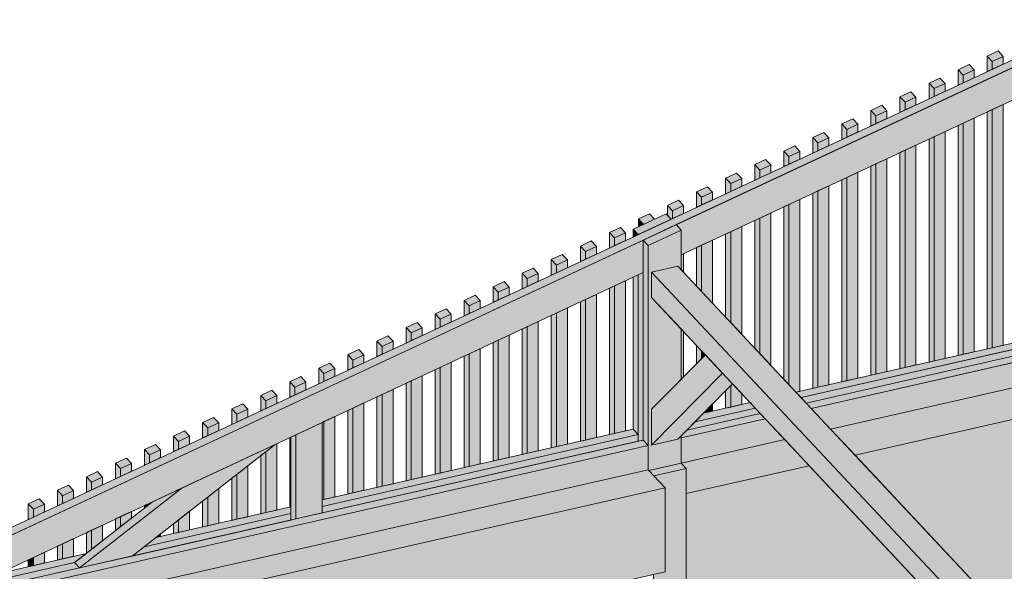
# Model space of a CAD drawing. Header units: millimetres. Extents: x 1567 to 2756, y -116 to 725.
# Tile 383 of 418: x 2294 to 2349, y 632 to 662. Entities that reach past the tile are written whole.
import ezdxf

# ---------------------------------------------------------------- set-up
doc = ezdxf.new("R2010")
doc.units = ezdxf.units.MM
doc.layers.add('Ech.1_75', color=7, linetype='Continuous')

msp = doc.modelspace()

# ---------------------------------------------------------------- hatches: boundary and pattern name
at = {"layer": 'Ech.1_75', "linetype": 'Continuous', "lineweight": 5, "true_color": 0xd4c4b3, "transparency": 33554687}
for points in [[(2439.282, 701.96), (2276.794, 626.159), (2277.073, 625.861), (2439.561, 701.662), (2439.282, 701.96)], [(2330.866, 649.161), (2350.221, 658.19), (2350.221, 659.985), (2330.587, 650.825), (2330.866, 650.528), (2330.866, 649.161)], [(2292.794, 631.4), (2328.77, 648.183), (2328.77, 649.978), (2292.446, 633.033), (2292.725, 632.735), (2292.725, 631.475), (2292.794, 631.4)], [(2350.682, 643.555), (2338.042, 640.688), (2339.118, 639.539), (2358.039, 643.831), (2356.963, 644.979), (2352.162, 643.891), (2352.135, 643.863), (2350.682, 643.533), (2350.682, 643.555)], [(2349.663, 644.407), (2337.204, 641.581), (2337.483, 641.283), (2349.942, 644.109), (2349.663, 644.407)], [(2350.221, 644.173), (2337.483, 641.283), (2337.762, 640.985), (2350.221, 643.811), (2350.221, 644.173)], [(2338.042, 640.688), (2350.5, 643.514), (2350.221, 643.811), (2337.762, 640.985), (2338.042, 640.688)], [(2331.631, 639.956), (2334.954, 640.71), (2334.674, 641.007), (2332.091, 640.421), (2331.631, 639.956)], [(2334.954, 640.71), (2331.631, 639.956), (2331.171, 639.49), (2335.233, 640.412), (2334.954, 640.71)], [(2330.866, 639.06), (2335.512, 640.114), (2335.233, 640.412), (2331.171, 639.49), (2330.866, 639.181), (2330.866, 639.06)], [(2330.866, 637.667), (2336.589, 638.965), (2335.512, 640.114), (2330.866, 639.06), (2330.866, 637.667)], [(2328.212, 639.542), (2311.036, 635.646), (2311.036, 635.284), (2328.491, 639.244), (2328.212, 639.542)], [(2328.77, 638.946), (2293.27, 630.893), (2293.549, 630.596), (2329.049, 638.648), (2328.77, 638.946)], [(2328.491, 639.244), (2311.036, 635.284), (2311.036, 634.923), (2328.491, 638.883), (2328.491, 639.244)], [(2329.049, 638.648), (2293.549, 630.596), (2294.59, 629.485), (2329.049, 637.301), (2329.049, 638.648)], [(2301.206, 633.055), (2309.304, 634.892), (2309.304, 635.253), (2301.859, 633.564), (2301.206, 633.055)], [(2300.554, 632.546), (2309.304, 634.53), (2309.304, 634.892), (2301.206, 633.055), (2300.554, 632.546)], [(2298.021, 632.694), (2293.243, 631.61), (2292.794, 631.4), (2292.991, 631.191), (2297.369, 632.184), (2298.021, 632.694)]]:
    msp.add_hatch(color=9, dxfattribs=at).paths.add_polyline_path(points)
at = {"layer": 'Ech.1_75', "linetype": 'Continuous', "lineweight": 5, "true_color": 0xeaddd7, "transparency": 33554687}
for points in [[(2348.039, 659.823), (2348.645, 660.106), (2348.366, 660.404), (2347.76, 660.121), (2348.039, 659.823)], [(2347.76, 659.265), (2348.039, 659.395), (2348.039, 659.823), (2347.76, 660.121), (2347.76, 659.265)], [(2348.039, 659.395), (2348.645, 659.678), (2348.645, 660.106), (2348.039, 659.823), (2348.039, 659.395)], [(2346.435, 659.075), (2347.04, 659.357), (2346.761, 659.655), (2346.156, 659.373), (2346.435, 659.075)], [(2346.156, 658.517), (2346.435, 658.647), (2346.435, 659.075), (2346.156, 659.373), (2346.156, 658.517)], [(2346.435, 658.647), (2347.04, 658.929), (2347.04, 659.357), (2346.435, 659.075), (2346.435, 658.647)], [(2344.831, 658.326), (2345.436, 658.609), (2345.157, 658.907), (2344.552, 658.624), (2344.831, 658.326)], [(2344.552, 657.768), (2344.831, 657.898), (2344.831, 658.326), (2344.552, 658.624), (2344.552, 657.768)], [(2344.831, 657.898), (2345.436, 658.181), (2345.436, 658.609), (2344.831, 658.326), (2344.831, 657.898)], [(2343.226, 657.578), (2343.832, 657.86), (2343.553, 658.158), (2342.947, 657.876), (2343.226, 657.578)], [(2342.947, 657.02), (2343.226, 657.15), (2343.226, 657.578), (2342.947, 657.876), (2342.947, 657.02)], [(2343.226, 657.15), (2343.832, 657.432), (2343.832, 657.86), (2343.226, 657.578), (2343.226, 657.15)], [(2341.622, 656.83), (2342.227, 657.112), (2341.948, 657.41), (2341.343, 657.127), (2341.622, 656.83)], [(2348.039, 644.039), (2348.645, 644.176), (2348.645, 657.455), (2348.039, 657.172), (2348.039, 644.039)], [(2341.343, 656.271), (2341.622, 656.402), (2341.622, 656.83), (2341.343, 657.127), (2341.343, 656.271)], [(2341.622, 656.402), (2342.227, 656.684), (2342.227, 657.112), (2341.622, 656.83), (2341.622, 656.402)], [(2347.76, 643.975), (2348.039, 644.039), (2348.039, 657.172), (2347.76, 657.042), (2347.76, 643.975)], [(2340.018, 656.081), (2340.623, 656.364), (2340.344, 656.661), (2339.739, 656.379), (2340.018, 656.081)], [(2339.739, 655.523), (2340.018, 655.653), (2340.018, 656.081), (2339.739, 656.379), (2339.739, 655.523)], [(2340.018, 655.653), (2340.623, 655.936), (2340.623, 656.364), (2340.018, 656.081), (2340.018, 655.653)], [(2346.156, 643.612), (2346.435, 643.675), (2346.435, 656.424), (2346.156, 656.294), (2346.156, 643.612)], [(2346.435, 643.675), (2347.04, 643.812), (2347.04, 656.706), (2346.435, 656.424), (2346.435, 643.675)], [(2338.413, 655.333), (2339.019, 655.615), (2338.74, 655.913), (2338.134, 655.631), (2338.413, 655.333)], [(2344.551, 643.248), (2344.831, 643.311), (2344.831, 655.675), (2344.552, 655.545), (2344.551, 643.248)], [(2344.831, 643.311), (2345.436, 643.448), (2345.436, 655.958), (2344.831, 655.675), (2344.831, 643.311)], [(2336.809, 654.584), (2337.414, 654.867), (2337.135, 655.165), (2336.53, 654.882), (2336.809, 654.584)], [(2338.134, 654.774), (2338.413, 654.905), (2338.413, 655.333), (2338.134, 655.631), (2338.134, 654.774)], [(2338.413, 654.905), (2339.019, 655.187), (2339.019, 655.615), (2338.413, 655.333), (2338.413, 654.905)], [(2343.226, 642.947), (2343.832, 643.084), (2343.832, 655.209), (2343.226, 654.927), (2343.226, 642.947)], [(2336.53, 654.026), (2336.809, 654.156), (2336.809, 654.584), (2336.53, 654.882), (2336.53, 654.026)], [(2336.809, 654.156), (2337.414, 654.439), (2337.414, 654.867), (2336.809, 654.584), (2336.809, 654.156)], [(2342.947, 642.884), (2343.226, 642.947), (2343.226, 654.927), (2342.947, 654.797), (2342.947, 642.884)], [(2335.531, 654.416), (2334.926, 654.134), (2335.205, 653.836), (2335.81, 654.118), (2335.531, 654.416)], [(2334.926, 653.278), (2335.205, 653.408), (2335.205, 653.836), (2334.926, 654.134), (2334.926, 653.278)], [(2335.205, 653.408), (2335.81, 653.69), (2335.81, 654.118), (2335.205, 653.836), (2335.205, 653.408)], [(2341.343, 642.52), (2341.622, 642.583), (2341.622, 654.179), (2341.343, 654.048), (2341.343, 642.52)], [(2341.622, 642.583), (2342.227, 642.721), (2342.227, 654.461), (2341.622, 654.179), (2341.622, 642.583)], [(2333.6, 653.087), (2334.206, 653.37), (2333.927, 653.668), (2333.321, 653.385), (2333.6, 653.087)], [(2340.018, 642.219), (2340.623, 642.357), (2340.623, 653.713), (2340.018, 653.43), (2340.018, 642.219)], [(2333.321, 652.529), (2333.6, 652.659), (2333.6, 653.087), (2333.321, 653.385), (2333.321, 652.529)], [(2333.6, 652.659), (2334.206, 652.942), (2334.206, 653.37), (2333.6, 653.087), (2333.6, 652.659)], [(2338.413, 641.855), (2339.019, 641.993), (2339.019, 652.964), (2338.413, 652.682), (2338.413, 641.855)], [(2339.738, 642.156), (2340.018, 642.219), (2340.018, 653.43), (2339.739, 653.3), (2339.738, 642.156)], [(2331.996, 652.339), (2332.601, 652.621), (2332.322, 652.919), (2331.717, 652.637), (2331.996, 652.339)], [(2331.717, 651.781), (2331.996, 651.911), (2331.996, 652.339), (2331.717, 652.637), (2331.717, 651.781)], [(2331.996, 651.911), (2332.601, 652.193), (2332.601, 652.621), (2331.996, 652.339), (2331.996, 651.911)], [(2338.134, 641.792), (2338.413, 641.855), (2338.413, 652.682), (2338.134, 652.552), (2338.134, 641.792)], [(2330.308, 651.123), (2330.392, 651.163), (2330.392, 651.591), (2330.112, 651.888), (2330.112, 651.331), (2330.308, 651.123)], [(2330.392, 651.591), (2330.997, 651.873), (2330.718, 652.171), (2330.112, 651.888), (2330.392, 651.591)], [(2330.392, 651.163), (2330.997, 651.445), (2330.997, 651.873), (2330.392, 651.591), (2330.392, 651.163)], [(2336.809, 651.933), (2336.53, 651.803), (2336.53, 642.301), (2336.809, 642.003), (2336.809, 651.933)], [(2337.204, 641.581), (2337.414, 641.629), (2337.414, 652.216), (2336.809, 651.933), (2336.809, 642.003), (2337.204, 641.581)], [(2328.787, 650.842), (2329.393, 651.125), (2329.114, 651.422), (2328.508, 651.14), (2328.787, 650.842)], [(2335.81, 651.467), (2335.205, 651.185), (2335.205, 643.715), (2335.81, 643.069), (2335.81, 651.467)], [(2328.508, 650.712), (2328.787, 650.842), (2328.508, 651.14), (2328.508, 650.712)], [(2335.205, 651.185), (2334.925, 651.055), (2334.925, 644.012), (2335.205, 643.715), (2335.205, 651.185)], [(2327.183, 650.094), (2327.788, 650.376), (2327.509, 650.674), (2326.904, 650.392), (2327.183, 650.094)], [(2326.904, 649.535), (2327.183, 649.666), (2327.183, 650.094), (2326.904, 650.392), (2326.904, 649.535)], [(2327.183, 649.666), (2327.788, 649.948), (2327.788, 650.376), (2327.183, 650.094), (2327.183, 649.666)], [(2333.6, 650.436), (2333.321, 650.306), (2333.321, 645.724), (2333.6, 645.426), (2333.6, 650.436)], [(2334.206, 650.719), (2333.6, 650.436), (2333.6, 645.426), (2334.206, 644.78), (2334.206, 650.719)], [(2325.579, 649.345), (2326.184, 649.628), (2325.905, 649.926), (2325.299, 649.643), (2325.579, 649.345)], [(2331.996, 649.688), (2331.717, 649.558), (2331.717, 647.436), (2331.996, 647.138), (2331.996, 649.688)], [(2332.601, 649.97), (2331.996, 649.688), (2331.996, 647.138), (2332.601, 646.492), (2332.601, 649.97)], [(2323.974, 648.597), (2324.58, 648.879), (2324.301, 649.177), (2323.695, 648.895), (2323.974, 648.597)], [(2325.299, 648.787), (2325.579, 648.917), (2325.579, 649.345), (2325.299, 649.643), (2325.299, 648.787)], [(2325.579, 648.917), (2326.184, 649.2), (2326.184, 649.628), (2325.579, 649.345), (2325.579, 648.917)], [(2330.997, 649.222), (2330.866, 649.161), (2330.866, 648.344), (2330.997, 648.204), (2330.997, 649.222)], [(2323.695, 648.039), (2323.974, 648.169), (2323.974, 648.597), (2323.695, 648.895), (2323.695, 648.039)], [(2323.974, 648.169), (2324.58, 648.451), (2324.58, 648.879), (2323.974, 648.597), (2323.974, 648.169)], [(2322.37, 647.848), (2322.975, 648.131), (2322.696, 648.429), (2322.091, 648.146), (2322.37, 647.848)], [(2322.091, 647.29), (2322.37, 647.42), (2322.37, 647.848), (2322.091, 648.146), (2322.091, 647.29)], [(2322.37, 647.42), (2322.975, 647.703), (2322.975, 648.131), (2322.37, 647.848), (2322.37, 647.42)], [(2320.766, 647.1), (2321.371, 647.382), (2321.092, 647.68), (2320.486, 647.398), (2320.766, 647.1)], [(2327.183, 639.308), (2327.788, 639.445), (2327.788, 647.725), (2327.183, 647.443), (2327.183, 639.308)], [(2320.486, 646.542), (2320.766, 646.672), (2320.766, 647.1), (2320.486, 647.398), (2320.486, 646.542)], [(2320.766, 646.672), (2321.371, 646.954), (2321.371, 647.382), (2320.766, 647.1), (2320.766, 646.672)], [(2325.579, 638.944), (2326.184, 639.081), (2326.184, 646.977), (2325.579, 646.694), (2325.579, 638.944)], [(2326.904, 639.245), (2327.183, 639.308), (2327.183, 647.443), (2326.904, 647.313), (2326.904, 639.245)], [(2319.161, 646.352), (2319.767, 646.634), (2319.488, 646.932), (2318.882, 646.649), (2319.161, 646.352)], [(2318.882, 645.793), (2319.161, 645.924), (2319.161, 646.352), (2318.882, 646.649), (2318.882, 645.793)], [(2319.161, 645.924), (2319.767, 646.206), (2319.767, 646.634), (2319.161, 646.352), (2319.161, 645.924)], [(2325.299, 638.881), (2325.579, 638.944), (2325.579, 646.694), (2325.299, 646.564), (2325.299, 638.881)], [(2317.557, 645.603), (2318.162, 645.886), (2317.883, 646.183), (2317.278, 645.901), (2317.557, 645.603)], [(2317.278, 645.045), (2317.557, 645.175), (2317.557, 645.603), (2317.278, 645.901), (2317.278, 645.045)], [(2317.557, 645.175), (2318.162, 645.458), (2318.162, 645.886), (2317.557, 645.603), (2317.557, 645.175)], [(2323.695, 638.517), (2323.974, 638.58), (2323.974, 645.946), (2323.695, 645.816), (2323.695, 638.517)], [(2323.974, 638.58), (2324.58, 638.718), (2324.58, 646.228), (2323.974, 645.946), (2323.974, 638.58)], [(2315.953, 644.855), (2316.558, 645.137), (2316.279, 645.435), (2315.673, 645.153), (2315.953, 644.855)], [(2322.37, 638.216), (2322.975, 638.354), (2322.975, 645.48), (2322.37, 645.197), (2322.37, 638.216)], [(2315.673, 644.296), (2315.953, 644.427), (2315.953, 644.855), (2315.673, 645.153), (2315.673, 644.296)], [(2315.953, 644.427), (2316.558, 644.709), (2316.558, 645.137), (2315.953, 644.855), (2315.953, 644.427)], [(2322.091, 638.153), (2322.37, 638.216), (2322.37, 645.197), (2322.091, 645.067), (2322.091, 638.153)], [(2330.866, 642.292), (2330.997, 642.425), (2330.997, 644.931), (2330.866, 645.071), (2330.866, 642.292)], [(2314.348, 644.106), (2314.954, 644.389), (2314.674, 644.687), (2314.069, 644.404), (2314.348, 644.106)], [(2314.069, 643.548), (2314.348, 643.678), (2314.348, 644.106), (2314.069, 644.404), (2314.069, 643.548)], [(2314.348, 643.678), (2314.954, 643.961), (2314.954, 644.389), (2314.348, 644.106), (2314.348, 643.678)], [(2320.486, 637.789), (2320.765, 637.852), (2320.766, 644.449), (2320.486, 644.319), (2320.486, 637.789)], [(2320.765, 637.852), (2321.371, 637.99), (2321.371, 644.731), (2320.766, 644.449), (2320.765, 637.852)], [(2312.744, 643.358), (2313.349, 643.64), (2313.07, 643.938), (2312.465, 643.656), (2312.744, 643.358)], [(2319.161, 637.489), (2319.767, 637.626), (2319.767, 643.983), (2319.161, 643.701), (2319.161, 637.489)], [(2331.717, 643.154), (2331.996, 643.436), (2331.996, 643.865), (2331.717, 644.163), (2331.717, 643.154)], [(2331.996, 643.436), (2332.202, 643.645), (2331.996, 643.865), (2331.996, 643.436)], [(2311.14, 642.609), (2311.745, 642.892), (2311.466, 643.19), (2310.86, 642.907), (2311.14, 642.609)], [(2312.465, 642.8), (2312.744, 642.93), (2312.744, 643.358), (2312.465, 643.656), (2312.465, 642.8)], [(2312.744, 642.93), (2313.349, 643.212), (2313.349, 643.64), (2312.744, 643.358), (2312.744, 642.93)], [(2317.557, 637.125), (2318.162, 637.262), (2318.162, 643.235), (2317.557, 642.952), (2317.557, 637.125)], [(2318.882, 637.425), (2319.161, 637.489), (2319.161, 643.701), (2318.882, 643.57), (2318.882, 637.425)], [(2310.86, 642.051), (2311.14, 642.181), (2311.14, 642.609), (2310.86, 642.907), (2310.86, 642.051)], [(2311.14, 642.181), (2311.745, 642.464), (2311.745, 642.892), (2311.14, 642.609), (2311.14, 642.181)], [(2317.278, 637.061), (2317.557, 637.125), (2317.557, 642.952), (2317.278, 642.822), (2317.278, 637.061)], [(2309.535, 641.861), (2310.141, 642.143), (2309.861, 642.441), (2309.256, 642.159), (2309.535, 641.861)], [(2309.256, 641.303), (2309.535, 641.433), (2309.535, 641.861), (2309.256, 642.159), (2309.256, 641.303)], [(2309.535, 641.433), (2310.141, 641.715), (2310.141, 642.143), (2309.535, 641.861), (2309.535, 641.433)], [(2315.673, 636.697), (2315.952, 636.761), (2315.953, 642.204), (2315.673, 642.074), (2315.673, 636.697)], [(2315.952, 636.761), (2316.558, 636.898), (2316.558, 642.486), (2315.953, 642.204), (2315.952, 636.761)], [(2307.931, 641.113), (2308.536, 641.395), (2308.257, 641.693), (2307.652, 641.41), (2307.931, 641.113)], [(2314.348, 636.397), (2314.954, 636.534), (2314.954, 641.738), (2314.348, 641.455), (2314.348, 636.397)], [(2333.321, 640.7), (2333.6, 640.764), (2333.6, 641.949), (2333.321, 641.666), (2333.321, 640.7)], [(2333.6, 640.764), (2334.206, 640.901), (2334.206, 641.508), (2333.699, 642.049), (2333.6, 641.949), (2333.6, 640.764)], [(2307.652, 640.554), (2307.931, 640.685), (2307.931, 641.113), (2307.652, 641.41), (2307.652, 640.554)], [(2307.931, 640.685), (2308.536, 640.967), (2308.536, 641.395), (2307.931, 641.113), (2307.931, 640.685)], [(2312.744, 636.033), (2313.349, 636.17), (2313.349, 640.989), (2312.744, 640.707), (2312.744, 636.033)], [(2314.069, 636.334), (2314.348, 636.397), (2314.348, 641.455), (2314.069, 641.325), (2314.069, 636.334)], [(2306.327, 640.364), (2306.932, 640.647), (2306.653, 640.944), (2306.047, 640.662), (2306.327, 640.364)], [(2306.047, 639.806), (2306.327, 639.936), (2306.327, 640.364), (2306.047, 640.662), (2306.047, 639.806)], [(2306.327, 639.936), (2306.932, 640.219), (2306.932, 640.647), (2306.327, 640.364), (2306.327, 639.936)], [(2312.465, 635.97), (2312.744, 636.033), (2312.744, 640.707), (2312.465, 640.577), (2312.465, 635.97)], [(2332.091, 640.421), (2332.601, 640.537), (2332.601, 640.938), (2332.091, 640.421)], [(2304.722, 639.616), (2305.328, 639.898), (2305.048, 640.196), (2304.443, 639.914), (2304.722, 639.616)], [(2304.443, 639.057), (2304.722, 639.188), (2304.722, 639.616), (2304.443, 639.914), (2304.443, 639.057)], [(2311.036, 635.646), (2311.139, 635.669), (2311.14, 639.958), (2311.036, 639.91), (2311.036, 635.646)], [(2311.139, 635.669), (2311.745, 635.806), (2311.745, 640.241), (2311.14, 639.958), (2311.139, 635.669)], [(2303.118, 638.867), (2303.723, 639.15), (2303.444, 639.448), (2302.839, 639.165), (2303.118, 638.867)], [(2304.722, 639.188), (2305.328, 639.47), (2305.328, 639.898), (2304.722, 639.616), (2304.722, 639.188)], [(2302.839, 638.309), (2303.118, 638.439), (2303.118, 638.867), (2302.839, 639.165), (2302.839, 638.309)], [(2303.118, 638.439), (2303.723, 638.722), (2303.723, 639.15), (2303.118, 638.867), (2303.118, 638.439)], [(2309.256, 635.242), (2309.304, 635.253), (2309.304, 639.102), (2309.256, 639.08), (2309.256, 635.242)], [(2301.513, 638.119), (2302.119, 638.401), (2301.84, 638.699), (2301.234, 638.417), (2301.513, 638.119)], [(2301.234, 637.561), (2301.513, 637.691), (2301.513, 638.119), (2301.234, 638.417), (2301.234, 637.561)], [(2301.513, 637.691), (2302.119, 637.973), (2302.119, 638.401), (2301.513, 638.119), (2301.513, 637.691)], [(2307.652, 634.878), (2307.931, 634.941), (2307.931, 638.302), (2307.652, 638.084), (2307.652, 634.878)], [(2307.931, 634.941), (2308.536, 635.079), (2308.536, 638.744), (2308.439, 638.699), (2307.931, 638.302), (2307.931, 634.941)], [(2299.909, 637.37), (2300.515, 637.653), (2300.235, 637.951), (2299.63, 637.668), (2299.909, 637.37)], [(2298.305, 636.622), (2298.91, 636.904), (2298.631, 637.202), (2298.026, 636.92), (2298.305, 636.622)], [(2299.63, 636.812), (2299.909, 636.942), (2299.909, 637.37), (2299.63, 637.668), (2299.63, 636.812)], [(2299.909, 636.942), (2300.515, 637.225), (2300.515, 637.653), (2299.909, 637.37), (2299.909, 636.942)], [(2306.326, 634.577), (2306.932, 634.715), (2306.932, 637.523), (2306.326, 637.05), (2306.326, 634.577)], [(2298.026, 636.064), (2298.305, 636.194), (2298.305, 636.622), (2298.026, 636.92), (2298.026, 636.064)], [(2298.305, 636.194), (2298.91, 636.476), (2298.91, 636.904), (2298.305, 636.622), (2298.305, 636.194)], [(2306.047, 634.514), (2306.326, 634.577), (2306.326, 637.05), (2306.047, 636.832), (2306.047, 634.514)], [(2296.7, 635.874), (2297.306, 636.156), (2297.027, 636.454), (2296.421, 636.171), (2296.7, 635.874)], [(2296.421, 635.315), (2296.7, 635.446), (2296.7, 635.874), (2296.421, 636.171), (2296.421, 635.315)], [(2296.7, 635.446), (2297.306, 635.728), (2297.306, 636.156), (2296.7, 635.874), (2296.7, 635.446)], [(2304.722, 634.213), (2305.328, 634.351), (2305.328, 636.271), (2304.722, 635.798), (2304.722, 634.213)], [(2295.096, 635.125), (2295.702, 635.408), (2295.422, 635.705), (2294.817, 635.423), (2295.096, 635.125)], [(2304.443, 634.15), (2304.722, 634.213), (2304.722, 635.798), (2304.443, 635.58), (2304.443, 634.15)], [(2294.817, 634.567), (2295.096, 634.697), (2295.096, 635.125), (2294.817, 635.423), (2294.817, 634.567)], [(2295.096, 634.697), (2295.702, 634.98), (2295.702, 635.408), (2295.096, 635.125), (2295.096, 634.697)], [(2301.513, 635.468), (2301.234, 635.338), (2301.234, 635.201), (2301.513, 635.419), (2301.513, 635.468)], [(2301.671, 635.541), (2301.513, 635.468), (2301.513, 635.419), (2301.671, 635.541)], [(2303.118, 633.85), (2303.723, 633.987), (2303.723, 635.019), (2303.118, 634.546), (2303.118, 633.85)], [(2299.909, 634.72), (2299.63, 634.589), (2299.63, 633.949), (2299.909, 634.167), (2299.909, 634.72)], [(2300.515, 635.002), (2299.909, 634.72), (2299.909, 634.167), (2300.515, 634.639), (2300.515, 635.002)], [(2302.839, 633.786), (2303.118, 633.85), (2303.118, 634.546), (2302.839, 634.328), (2302.839, 633.786)], [(2298.305, 633.971), (2298.026, 633.841), (2298.026, 632.697), (2298.305, 632.915), (2298.305, 633.971)], [(2298.91, 634.254), (2298.305, 633.971), (2298.305, 632.915), (2298.91, 633.387), (2298.91, 634.254)], [(2296.7, 632.394), (2297.306, 632.531), (2297.306, 633.505), (2296.7, 633.223), (2296.7, 632.394)], [(2301.859, 633.564), (2302.119, 633.623), (2302.119, 633.767), (2301.859, 633.564)], [(2296.421, 632.331), (2296.7, 632.394), (2296.7, 633.223), (2296.421, 633.092), (2296.421, 632.331)], [(2294.817, 631.967), (2295.096, 632.03), (2295.096, 632.474), (2294.817, 632.344), (2294.817, 631.967)], [(2295.096, 632.03), (2295.702, 632.167), (2295.702, 632.757), (2295.096, 632.474), (2295.096, 632.03)]]:
    msp.add_hatch(color=254, dxfattribs=at).paths.add_polyline_path(points)
at = {"layer": 'Ech.1_75', "linetype": 'Continuous', "lineweight": 5, "true_color": 0xe0c8b3, "transparency": 33554687}
for points in [[(2328.491, 650.276), (2330.308, 651.123), (2330.028, 651.421), (2328.212, 650.574), (2328.491, 650.276)], [(2329.05, 649.68), (2330.866, 650.528), (2330.587, 650.825), (2328.77, 649.978), (2329.05, 649.68)], [(2328.212, 650.146), (2328.491, 650.276), (2328.212, 650.574), (2328.212, 650.146)], [(2329.085, 637.263), (2330.866, 637.667), (2330.866, 639.181), (2330.684, 638.997), (2329.231, 638.668), (2329.231, 640.638), (2330.866, 642.292), (2330.866, 645.071), (2329.231, 646.815), (2329.231, 648.208), (2330.684, 648.538), (2330.866, 648.344), (2330.866, 650.528), (2329.05, 649.68), (2329.049, 637.301), (2329.085, 637.263)], [(2328.77, 638.946), (2329.049, 638.648), (2329.05, 649.68), (2328.77, 649.978), (2328.77, 638.946)], [(2328.491, 638.883), (2328.77, 638.946), (2328.77, 648.183), (2328.491, 648.053), (2328.491, 638.883)], [(2328.491, 648.053), (2328.212, 647.923), (2328.212, 639.542), (2328.491, 639.244), (2328.491, 648.053)]]:
    msp.add_hatch(color=9, dxfattribs=at).paths.add_polyline_path(points)
at = {"layer": 'Ech.1_75', "linetype": 'Continuous', "lineweight": 5, "true_color": 0xe3bbbb, "transparency": 33554687}
for points in [[(2330.684, 648.538), (2329.231, 648.208), (2347.198, 629.039), (2347.752, 629.297), (2347.752, 629.725), (2348.145, 629.908), (2330.684, 648.538)], [(2346.289, 628.615), (2347.198, 629.039), (2329.231, 648.208), (2329.231, 646.815), (2346.289, 628.615)]]:
    msp.add_hatch(color=9, dxfattribs=at).paths.add_polyline_path(points)
at = {"layer": 'Ech.1_75', "linetype": 'Continuous', "lineweight": 5, "true_color": 0xf3f3f3, "transparency": 33554687}
for points in [[(2358.039, 643.831), (2339.118, 639.539), (2340.464, 638.103), (2359.385, 642.395), (2358.039, 643.831)], [(2331.145, 635.989), (2337.934, 637.529), (2336.589, 638.965), (2330.866, 637.667), (2331.145, 637.369), (2331.145, 635.989)], [(2330.866, 637.667), (2329.085, 637.263), (2329.365, 636.965), (2331.145, 637.369), (2330.866, 637.667)], [(2329.976, 631.669), (2329.329, 631.522), (2329.328, 620.703), (2331.145, 621.55), (2331.145, 637.369), (2329.365, 636.965), (2329.976, 636.313), (2329.976, 631.669)]]:
    msp.add_hatch(color=7, dxfattribs=at).paths.add_polyline_path(points)
at = {"layer": 'Ech.1_75', "linetype": 'Continuous', "lineweight": 5, "true_color": 0xe0d9d1, "transparency": 33554687}
for points in [[(2329.231, 638.668), (2333.15, 642.634), (2332.202, 643.645), (2329.231, 640.638), (2329.231, 638.668)], [(2329.231, 638.668), (2330.684, 638.997), (2333.699, 642.049), (2333.15, 642.634), (2329.231, 638.668)], [(2309.583, 634.594), (2311.036, 634.923), (2311.036, 639.91), (2309.583, 639.232), (2309.583, 634.594)], [(2309.304, 634.53), (2309.583, 634.594), (2309.583, 639.232), (2309.304, 639.102), (2309.304, 634.53)], [(2297.648, 631.887), (2300.554, 632.546), (2308.439, 638.699), (2303.314, 636.308), (2297.648, 631.887)], [(2303.314, 636.308), (2301.671, 635.541), (2297.369, 632.184), (2297.648, 631.887), (2303.314, 636.308)]]:
    msp.add_hatch(color=254, dxfattribs=at).paths.add_polyline_path(points)
at = {"layer": 'Ech.1_75', "linetype": 'Continuous', "lineweight": 5, "true_color": 0xfdfdfd, "transparency": 33554687}
for points in [[(2359.385, 642.395), (2340.464, 638.103), (2348.145, 629.908), (2349.569, 630.573), (2349.848, 630.275), (2364.387, 637.058), (2359.385, 642.395)], [(2337.934, 637.529), (2331.145, 635.989), (2331.145, 621.55), (2344.981, 628.004), (2344.016, 631.041), (2337.934, 637.529)]]:
    msp.add_hatch(color=7, dxfattribs=at).paths.add_polyline_path(points)
at = {"layer": 'Ech.1_75', "linetype": 'Continuous', "lineweight": 5, "true_color": 0xb3b3b3, "transparency": 33554687}
for points in [[(2295.516, 628.496), (2329.976, 636.313), (2329.049, 637.301), (2294.59, 629.485), (2295.516, 628.496)], [(2299.105, 624.667), (2329.976, 631.669), (2329.976, 636.313), (2295.516, 628.496), (2299.105, 624.667)]]:
    msp.add_hatch(color=253, dxfattribs=at).paths.add_polyline_path(points)
at = {"layer": 'Ech.1_75', "linetype": 'Continuous', "lineweight": 5, "true_color": 0xf7d1b3, "transparency": 33554687}
msp.add_hatch(color=254, dxfattribs=at).paths.add_polyline_path([(2293.27, 630.893), (2297.648, 631.887), (2297.369, 632.184), (2292.991, 631.191), (2293.27, 630.893)])

# ---------------------------------------------------------------- linework, layer by layer
at = {"layer": 'Ech.1_75', "color": 7, "linetype": 'Continuous', "lineweight": 5}
for points in [[(2439.282, 701.96), (2276.794, 626.159), (2277.073, 625.861), (2439.561, 701.662), (2439.282, 701.96)], [(2348.039, 659.823), (2348.645, 660.106), (2348.366, 660.404), (2347.76, 660.121), (2348.039, 659.823)], [(2347.76, 659.265), (2348.039, 659.395), (2348.039, 659.823), (2347.76, 660.121), (2347.76, 659.265)], [(2348.039, 659.395), (2348.645, 659.678), (2348.645, 660.106), (2348.039, 659.823), (2348.039, 659.395)], [(2330.866, 649.161), (2350.221, 658.19), (2350.221, 659.985), (2330.587, 650.825), (2330.866, 650.528), (2330.866, 649.161)], [(2346.435, 659.075), (2347.04, 659.357), (2346.761, 659.655), (2346.156, 659.373), (2346.435, 659.075)], [(2346.156, 658.517), (2346.435, 658.647), (2346.435, 659.075), (2346.156, 659.373), (2346.156, 658.517)], [(2346.435, 658.647), (2347.04, 658.929), (2347.04, 659.357), (2346.435, 659.075), (2346.435, 658.647)], [(2344.831, 658.326), (2345.436, 658.609), (2345.157, 658.907), (2344.552, 658.624), (2344.831, 658.326)], [(2344.552, 657.768), (2344.831, 657.898), (2344.831, 658.326), (2344.552, 658.624), (2344.552, 657.768)], [(2344.831, 657.898), (2345.436, 658.181), (2345.436, 658.609), (2344.831, 658.326), (2344.831, 657.898)], [(2343.226, 657.578), (2343.832, 657.86), (2343.553, 658.158), (2342.947, 657.876), (2343.226, 657.578)], [(2342.947, 657.02), (2343.226, 657.15), (2343.226, 657.578), (2342.947, 657.876), (2342.947, 657.02)], [(2343.226, 657.15), (2343.832, 657.432), (2343.832, 657.86), (2343.226, 657.578), (2343.226, 657.15)], [(2341.622, 656.83), (2342.227, 657.112), (2341.948, 657.41), (2341.343, 657.127), (2341.622, 656.83)], [(2348.039, 644.039), (2348.645, 644.176), (2348.645, 657.455), (2348.039, 657.172), (2348.039, 644.039)], [(2341.343, 656.271), (2341.622, 656.402), (2341.622, 656.83), (2341.343, 657.127), (2341.343, 656.271)], [(2341.622, 656.402), (2342.227, 656.684), (2342.227, 657.112), (2341.622, 656.83), (2341.622, 656.402)], [(2347.76, 643.975), (2348.039, 644.039), (2348.039, 657.172), (2347.76, 657.042), (2347.76, 643.975)], [(2340.018, 656.081), (2340.623, 656.364), (2340.344, 656.661), (2339.739, 656.379), (2340.018, 656.081)], [(2339.739, 655.523), (2340.018, 655.653), (2340.018, 656.081), (2339.739, 656.379), (2339.739, 655.523)], [(2340.018, 655.653), (2340.623, 655.936), (2340.623, 656.364), (2340.018, 656.081), (2340.018, 655.653)], [(2346.156, 643.612), (2346.435, 643.675), (2346.435, 656.424), (2346.156, 656.294), (2346.156, 643.612)], [(2346.435, 643.675), (2347.04, 643.812), (2347.04, 656.706), (2346.435, 656.424), (2346.435, 643.675)], [(2338.413, 655.333), (2339.019, 655.615), (2338.74, 655.913), (2338.134, 655.631), (2338.413, 655.333)], [(2344.551, 643.248), (2344.831, 643.311), (2344.831, 655.675), (2344.552, 655.545), (2344.551, 643.248)], [(2344.831, 643.311), (2345.436, 643.448), (2345.436, 655.958), (2344.831, 655.675), (2344.831, 643.311)], [(2336.809, 654.584), (2337.414, 654.867), (2337.135, 655.165), (2336.53, 654.882), (2336.809, 654.584)], [(2338.134, 654.774), (2338.413, 654.905), (2338.413, 655.333), (2338.134, 655.631), (2338.134, 654.774)], [(2338.413, 654.905), (2339.019, 655.187), (2339.019, 655.615), (2338.413, 655.333), (2338.413, 654.905)], [(2343.226, 642.947), (2343.832, 643.084), (2343.832, 655.209), (2343.226, 654.927), (2343.226, 642.947)], [(2336.53, 654.026), (2336.809, 654.156), (2336.809, 654.584), (2336.53, 654.882), (2336.53, 654.026)], [(2336.809, 654.156), (2337.414, 654.439), (2337.414, 654.867), (2336.809, 654.584), (2336.809, 654.156)], [(2342.947, 642.884), (2343.226, 642.947), (2343.226, 654.927), (2342.947, 654.797), (2342.947, 642.884)], [(2335.531, 654.416), (2334.926, 654.134), (2335.205, 653.836), (2335.81, 654.118), (2335.531, 654.416)], [(2334.926, 653.278), (2335.205, 653.408), (2335.205, 653.836), (2334.926, 654.134), (2334.926, 653.278)], [(2335.205, 653.408), (2335.81, 653.69), (2335.81, 654.118), (2335.205, 653.836), (2335.205, 653.408)], [(2341.343, 642.52), (2341.622, 642.583), (2341.622, 654.179), (2341.343, 654.048), (2341.343, 642.52)], [(2341.622, 642.583), (2342.227, 642.721), (2342.227, 654.461), (2341.622, 654.179), (2341.622, 642.583)], [(2333.6, 653.087), (2334.206, 653.37), (2333.927, 653.668), (2333.321, 653.385), (2333.6, 653.087)], [(2340.018, 642.219), (2340.623, 642.357), (2340.623, 653.713), (2340.018, 653.43), (2340.018, 642.219)], [(2333.321, 652.529), (2333.6, 652.659), (2333.6, 653.087), (2333.321, 653.385), (2333.321, 652.529)], [(2333.6, 652.659), (2334.206, 652.942), (2334.206, 653.37), (2333.6, 653.087), (2333.6, 652.659)], [(2338.413, 641.855), (2339.019, 641.993), (2339.019, 652.964), (2338.413, 652.682), (2338.413, 641.855)], [(2339.738, 642.156), (2340.018, 642.219), (2340.018, 653.43), (2339.739, 653.3), (2339.738, 642.156)], [(2331.996, 652.339), (2332.601, 652.621), (2332.322, 652.919), (2331.717, 652.637), (2331.996, 652.339)], [(2331.717, 651.781), (2331.996, 651.911), (2331.996, 652.339), (2331.717, 652.637), (2331.717, 651.781)], [(2331.996, 651.911), (2332.601, 652.193), (2332.601, 652.621), (2331.996, 652.339), (2331.996, 651.911)], [(2338.134, 641.792), (2338.413, 641.855), (2338.413, 652.682), (2338.134, 652.552), (2338.134, 641.792)], [(2330.308, 651.123), (2330.392, 651.163), (2330.392, 651.591), (2330.112, 651.888), (2330.112, 651.331), (2330.308, 651.123)], [(2330.392, 651.591), (2330.997, 651.873), (2330.718, 652.171), (2330.112, 651.888), (2330.392, 651.591)], [(2330.392, 651.163), (2330.997, 651.445), (2330.997, 651.873), (2330.392, 651.591), (2330.392, 651.163)], [(2336.809, 651.933), (2336.53, 651.803), (2336.53, 642.301), (2336.809, 642.003), (2336.809, 651.933)], [(2337.204, 641.581), (2337.414, 641.629), (2337.414, 652.216), (2336.809, 651.933), (2336.809, 642.003), (2337.204, 641.581)], [(2328.491, 650.276), (2330.308, 651.123), (2330.028, 651.421), (2328.212, 650.574), (2328.491, 650.276)], [(2328.787, 650.842), (2329.393, 651.125), (2329.114, 651.422), (2328.508, 651.14), (2328.787, 650.842)], [(2335.81, 651.467), (2335.205, 651.185), (2335.205, 643.715), (2335.81, 643.069), (2335.81, 651.467)], [(2328.508, 650.712), (2328.787, 650.842), (2328.508, 651.14), (2328.508, 650.712)], [(2329.05, 649.68), (2330.866, 650.528), (2330.587, 650.825), (2328.77, 649.978), (2329.05, 649.68)], [(2335.205, 651.185), (2334.925, 651.055), (2334.925, 644.012), (2335.205, 643.715), (2335.205, 651.185)], [(2327.183, 650.094), (2327.788, 650.376), (2327.509, 650.674), (2326.904, 650.392), (2327.183, 650.094)], [(2326.904, 649.535), (2327.183, 649.666), (2327.183, 650.094), (2326.904, 650.392), (2326.904, 649.535)], [(2327.183, 649.666), (2327.788, 649.948), (2327.788, 650.376), (2327.183, 650.094), (2327.183, 649.666)], [(2328.212, 650.146), (2328.491, 650.276), (2328.212, 650.574), (2328.212, 650.146)], [(2329.085, 637.263), (2330.866, 637.667), (2330.866, 639.181), (2330.684, 638.997), (2329.231, 638.668), (2329.231, 640.638), (2330.866, 642.292), (2330.866, 645.071), (2329.231, 646.815), (2329.231, 648.208), (2330.684, 648.538), (2330.866, 648.344), (2330.866, 650.528), (2329.05, 649.68), (2329.049, 637.301), (2329.085, 637.263)], [(2333.6, 650.436), (2333.321, 650.306), (2333.321, 645.724), (2333.6, 645.426), (2333.6, 650.436)], [(2334.206, 650.719), (2333.6, 650.436), (2333.6, 645.426), (2334.206, 644.78), (2334.206, 650.719)], [(2292.794, 631.4), (2328.77, 648.183), (2328.77, 649.978), (2292.446, 633.033), (2292.725, 632.735), (2292.725, 631.475), (2292.794, 631.4)], [(2325.579, 649.345), (2326.184, 649.628), (2325.905, 649.926), (2325.299, 649.643), (2325.579, 649.345)], [(2328.77, 638.946), (2329.049, 638.648), (2329.05, 649.68), (2328.77, 649.978), (2328.77, 638.946)], [(2331.996, 649.688), (2331.717, 649.558), (2331.717, 647.436), (2331.996, 647.138), (2331.996, 649.688)], [(2332.601, 649.97), (2331.996, 649.688), (2331.996, 647.138), (2332.601, 646.492), (2332.601, 649.97)], [(2323.974, 648.597), (2324.58, 648.879), (2324.301, 649.177), (2323.695, 648.895), (2323.974, 648.597)], [(2325.299, 648.787), (2325.579, 648.917), (2325.579, 649.345), (2325.299, 649.643), (2325.299, 648.787)], [(2325.579, 648.917), (2326.184, 649.2), (2326.184, 649.628), (2325.579, 649.345), (2325.579, 648.917)], [(2330.997, 649.222), (2330.866, 649.161), (2330.866, 648.344), (2330.997, 648.204), (2330.997, 649.222)], [(2323.695, 648.039), (2323.974, 648.169), (2323.974, 648.597), (2323.695, 648.895), (2323.695, 648.039)], [(2323.974, 648.169), (2324.58, 648.451), (2324.58, 648.879), (2323.974, 648.597), (2323.974, 648.169)], [(2322.37, 647.848), (2322.975, 648.131), (2322.696, 648.429), (2322.091, 648.146), (2322.37, 647.848)], [(2322.091, 647.29), (2322.37, 647.42), (2322.37, 647.848), (2322.091, 648.146), (2322.091, 647.29)], [(2322.37, 647.42), (2322.975, 647.703), (2322.975, 648.131), (2322.37, 647.848), (2322.37, 647.42)], [(2328.491, 638.883), (2328.77, 638.946), (2328.77, 648.183), (2328.491, 648.053), (2328.491, 638.883)], [(2330.684, 648.538), (2329.231, 648.208), (2347.198, 629.039), (2347.752, 629.297), (2347.752, 629.725), (2348.145, 629.908), (2330.684, 648.538)], [(2346.289, 628.615), (2347.198, 629.039), (2329.231, 648.208), (2329.231, 646.815), (2346.289, 628.615)], [(2320.766, 647.1), (2321.371, 647.382), (2321.092, 647.68), (2320.486, 647.398), (2320.766, 647.1)], [(2327.183, 639.308), (2327.788, 639.445), (2327.788, 647.725), (2327.183, 647.443), (2327.183, 639.308)], [(2328.491, 648.053), (2328.212, 647.923), (2328.212, 639.542), (2328.491, 639.244), (2328.491, 648.053)], [(2320.486, 646.542), (2320.766, 646.672), (2320.766, 647.1), (2320.486, 647.398), (2320.486, 646.542)], [(2320.766, 646.672), (2321.371, 646.954), (2321.371, 647.382), (2320.766, 647.1), (2320.766, 646.672)], [(2325.579, 638.944), (2326.184, 639.081), (2326.184, 646.977), (2325.579, 646.694), (2325.579, 638.944)], [(2326.904, 639.245), (2327.183, 639.308), (2327.183, 647.443), (2326.904, 647.313), (2326.904, 639.245)], [(2319.161, 646.352), (2319.767, 646.634), (2319.488, 646.932), (2318.882, 646.649), (2319.161, 646.352)], [(2318.882, 645.793), (2319.161, 645.924), (2319.161, 646.352), (2318.882, 646.649), (2318.882, 645.793)], [(2319.161, 645.924), (2319.767, 646.206), (2319.767, 646.634), (2319.161, 646.352), (2319.161, 645.924)], [(2325.299, 638.881), (2325.579, 638.944), (2325.579, 646.694), (2325.299, 646.564), (2325.299, 638.881)], [(2317.557, 645.603), (2318.162, 645.886), (2317.883, 646.183), (2317.278, 645.901), (2317.557, 645.603)], [(2317.278, 645.045), (2317.557, 645.175), (2317.557, 645.603), (2317.278, 645.901), (2317.278, 645.045)], [(2317.557, 645.175), (2318.162, 645.458), (2318.162, 645.886), (2317.557, 645.603), (2317.557, 645.175)], [(2323.695, 638.517), (2323.974, 638.58), (2323.974, 645.946), (2323.695, 645.816), (2323.695, 638.517)], [(2323.974, 638.58), (2324.58, 638.718), (2324.58, 646.228), (2323.974, 645.946), (2323.974, 638.58)], [(2315.953, 644.855), (2316.558, 645.137), (2316.279, 645.435), (2315.673, 645.153), (2315.953, 644.855)], [(2322.37, 638.216), (2322.975, 638.354), (2322.975, 645.48), (2322.37, 645.197), (2322.37, 638.216)], [(2315.673, 644.296), (2315.953, 644.427), (2315.953, 644.855), (2315.673, 645.153), (2315.673, 644.296)], [(2315.953, 644.427), (2316.558, 644.709), (2316.558, 645.137), (2315.953, 644.855), (2315.953, 644.427)], [(2322.091, 638.153), (2322.37, 638.216), (2322.37, 645.197), (2322.091, 645.067), (2322.091, 638.153)], [(2330.866, 642.292), (2330.997, 642.425), (2330.997, 644.931), (2330.866, 645.071), (2330.866, 642.292)], [(2350.682, 643.555), (2338.042, 640.688), (2339.118, 639.539), (2358.039, 643.831), (2356.963, 644.979), (2352.162, 643.891), (2352.135, 643.863), (2350.682, 643.533), (2350.682, 643.555)], [(2314.348, 644.106), (2314.954, 644.389), (2314.674, 644.687), (2314.069, 644.404), (2314.348, 644.106)], [(2314.069, 643.548), (2314.348, 643.678), (2314.348, 644.106), (2314.069, 644.404), (2314.069, 643.548)], [(2314.348, 643.678), (2314.954, 643.961), (2314.954, 644.389), (2314.348, 644.106), (2314.348, 643.678)], [(2320.486, 637.789), (2320.765, 637.852), (2320.766, 644.449), (2320.486, 644.319), (2320.486, 637.789)], [(2320.765, 637.852), (2321.371, 637.99), (2321.371, 644.731), (2320.766, 644.449), (2320.765, 637.852)], [(2349.663, 644.407), (2337.204, 641.581), (2337.483, 641.283), (2349.942, 644.109), (2349.663, 644.407)], [(2312.744, 643.358), (2313.349, 643.64), (2313.07, 643.938), (2312.465, 643.656), (2312.744, 643.358)], [(2319.161, 637.489), (2319.767, 637.626), (2319.767, 643.983), (2319.161, 643.701), (2319.161, 637.489)], [(2331.717, 643.154), (2331.996, 643.436), (2331.996, 643.865), (2331.717, 644.163), (2331.717, 643.154)], [(2331.996, 643.436), (2332.202, 643.645), (2331.996, 643.865), (2331.996, 643.436)], [(2350.221, 644.173), (2337.483, 641.283), (2337.762, 640.985), (2350.221, 643.811), (2350.221, 644.173)], [(2338.042, 640.688), (2350.5, 643.514), (2350.221, 643.811), (2337.762, 640.985), (2338.042, 640.688)], [(2358.039, 643.831), (2339.118, 639.539), (2340.464, 638.103), (2359.385, 642.395), (2358.039, 643.831)], [(2311.14, 642.609), (2311.745, 642.892), (2311.466, 643.19), (2310.86, 642.907), (2311.14, 642.609)], [(2312.465, 642.8), (2312.744, 642.93), (2312.744, 643.358), (2312.465, 643.656), (2312.465, 642.8)], [(2312.744, 642.93), (2313.349, 643.212), (2313.349, 643.64), (2312.744, 643.358), (2312.744, 642.93)], [(2317.557, 637.125), (2318.162, 637.262), (2318.162, 643.235), (2317.557, 642.952), (2317.557, 637.125)], [(2318.882, 637.425), (2319.161, 637.489), (2319.161, 643.701), (2318.882, 643.57), (2318.882, 637.425)], [(2329.231, 638.668), (2333.15, 642.634), (2332.202, 643.645), (2329.231, 640.638), (2329.231, 638.668)], [(2310.86, 642.051), (2311.14, 642.181), (2311.14, 642.609), (2310.86, 642.907), (2310.86, 642.051)], [(2311.14, 642.181), (2311.745, 642.464), (2311.745, 642.892), (2311.14, 642.609), (2311.14, 642.181)], [(2317.278, 637.061), (2317.557, 637.125), (2317.557, 642.952), (2317.278, 642.822), (2317.278, 637.061)], [(2329.231, 638.668), (2330.684, 638.997), (2333.699, 642.049), (2333.15, 642.634), (2329.231, 638.668)], [(2309.535, 641.861), (2310.141, 642.143), (2309.861, 642.441), (2309.256, 642.159), (2309.535, 641.861)], [(2309.256, 641.303), (2309.535, 641.433), (2309.535, 641.861), (2309.256, 642.159), (2309.256, 641.303)], [(2309.535, 641.433), (2310.141, 641.715), (2310.141, 642.143), (2309.535, 641.861), (2309.535, 641.433)], [(2315.673, 636.697), (2315.952, 636.761), (2315.953, 642.204), (2315.673, 642.074), (2315.673, 636.697)], [(2315.952, 636.761), (2316.558, 636.898), (2316.558, 642.486), (2315.953, 642.204), (2315.952, 636.761)], [(2359.385, 642.395), (2340.464, 638.103), (2348.145, 629.908), (2349.569, 630.573), (2349.848, 630.275), (2364.387, 637.058), (2359.385, 642.395)], [(2307.931, 641.113), (2308.536, 641.395), (2308.257, 641.693), (2307.652, 641.41), (2307.931, 641.113)], [(2314.348, 636.397), (2314.954, 636.534), (2314.954, 641.738), (2314.348, 641.455), (2314.348, 636.397)], [(2333.321, 640.7), (2333.6, 640.764), (2333.6, 641.949), (2333.321, 641.666), (2333.321, 640.7)], [(2333.6, 640.764), (2334.206, 640.901), (2334.206, 641.508), (2333.699, 642.049), (2333.6, 641.949), (2333.6, 640.764)], [(2307.652, 640.554), (2307.931, 640.685), (2307.931, 641.113), (2307.652, 641.41), (2307.652, 640.554)], [(2307.931, 640.685), (2308.536, 640.967), (2308.536, 641.395), (2307.931, 641.113), (2307.931, 640.685)], [(2312.744, 636.033), (2313.349, 636.17), (2313.349, 640.989), (2312.744, 640.707), (2312.744, 636.033)], [(2314.069, 636.334), (2314.348, 636.397), (2314.348, 641.455), (2314.069, 641.325), (2314.069, 636.334)], [(2331.631, 639.956), (2334.954, 640.71), (2334.674, 641.007), (2332.091, 640.421), (2331.631, 639.956)], [(2306.327, 640.364), (2306.932, 640.647), (2306.653, 640.944), (2306.047, 640.662), (2306.327, 640.364)], [(2306.047, 639.806), (2306.327, 639.936), (2306.327, 640.364), (2306.047, 640.662), (2306.047, 639.806)], [(2306.327, 639.936), (2306.932, 640.219), (2306.932, 640.647), (2306.327, 640.364), (2306.327, 639.936)], [(2312.465, 635.97), (2312.744, 636.033), (2312.744, 640.707), (2312.465, 640.577), (2312.465, 635.97)], [(2334.954, 640.71), (2331.631, 639.956), (2331.171, 639.49), (2335.233, 640.412), (2334.954, 640.71)], [(2332.091, 640.421), (2332.601, 640.537), (2332.601, 640.938), (2332.091, 640.421)], [(2304.722, 639.616), (2305.328, 639.898), (2305.048, 640.196), (2304.443, 639.914), (2304.722, 639.616)], [(2304.443, 639.057), (2304.722, 639.188), (2304.722, 639.616), (2304.443, 639.914), (2304.443, 639.057)], [(2309.583, 634.594), (2311.036, 634.923), (2311.036, 639.91), (2309.583, 639.232), (2309.583, 634.594)], [(2311.036, 635.646), (2311.139, 635.669), (2311.14, 639.958), (2311.036, 639.91), (2311.036, 635.646)], [(2311.139, 635.669), (2311.745, 635.806), (2311.745, 640.241), (2311.14, 639.958), (2311.139, 635.669)], [(2330.866, 639.06), (2335.512, 640.114), (2335.233, 640.412), (2331.171, 639.49), (2330.866, 639.181), (2330.866, 639.06)], [(2330.866, 637.667), (2336.589, 638.965), (2335.512, 640.114), (2330.866, 639.06), (2330.866, 637.667)], [(2303.118, 638.867), (2303.723, 639.15), (2303.444, 639.448), (2302.839, 639.165), (2303.118, 638.867)], [(2304.722, 639.188), (2305.328, 639.47), (2305.328, 639.898), (2304.722, 639.616), (2304.722, 639.188)], [(2328.212, 639.542), (2311.036, 635.646), (2311.036, 635.284), (2328.491, 639.244), (2328.212, 639.542)], [(2328.77, 638.946), (2293.27, 630.893), (2293.549, 630.596), (2329.049, 638.648), (2328.77, 638.946)], [(2302.839, 638.309), (2303.118, 638.439), (2303.118, 638.867), (2302.839, 639.165), (2302.839, 638.309)], [(2303.118, 638.439), (2303.723, 638.722), (2303.723, 639.15), (2303.118, 638.867), (2303.118, 638.439)], [(2309.256, 635.242), (2309.304, 635.253), (2309.304, 639.102), (2309.256, 639.08), (2309.256, 635.242)], [(2309.304, 634.53), (2309.583, 634.594), (2309.583, 639.232), (2309.304, 639.102), (2309.304, 634.53)], [(2328.491, 639.244), (2311.036, 635.284), (2311.036, 634.923), (2328.491, 638.883), (2328.491, 639.244)], [(2331.145, 635.989), (2337.934, 637.529), (2336.589, 638.965), (2330.866, 637.667), (2331.145, 637.369), (2331.145, 635.989)], [(2329.049, 638.648), (2293.549, 630.596), (2294.59, 629.485), (2329.049, 637.301), (2329.049, 638.648)], [(2297.648, 631.887), (2300.554, 632.546), (2308.439, 638.699), (2303.314, 636.308), (2297.648, 631.887)], [(2301.513, 638.119), (2302.119, 638.401), (2301.84, 638.699), (2301.234, 638.417), (2301.513, 638.119)], [(2301.234, 637.561), (2301.513, 637.691), (2301.513, 638.119), (2301.234, 638.417), (2301.234, 637.561)], [(2301.513, 637.691), (2302.119, 637.973), (2302.119, 638.401), (2301.513, 638.119), (2301.513, 637.691)], [(2307.652, 634.878), (2307.931, 634.941), (2307.931, 638.302), (2307.652, 638.084), (2307.652, 634.878)], [(2307.931, 634.941), (2308.536, 635.079), (2308.536, 638.744), (2308.439, 638.699), (2307.931, 638.302), (2307.931, 634.941)], [(2299.909, 637.37), (2300.515, 637.653), (2300.235, 637.951), (2299.63, 637.668), (2299.909, 637.37)], [(2295.516, 628.496), (2329.976, 636.313), (2329.049, 637.301), (2294.59, 629.485), (2295.516, 628.496)], [(2298.305, 636.622), (2298.91, 636.904), (2298.631, 637.202), (2298.026, 636.92), (2298.305, 636.622)], [(2299.63, 636.812), (2299.909, 636.942), (2299.909, 637.37), (2299.63, 637.668), (2299.63, 636.812)], [(2299.909, 636.942), (2300.515, 637.225), (2300.515, 637.653), (2299.909, 637.37), (2299.909, 636.942)], [(2306.326, 634.577), (2306.932, 634.715), (2306.932, 637.523), (2306.326, 637.05), (2306.326, 634.577)], [(2330.866, 637.667), (2329.085, 637.263), (2329.365, 636.965), (2331.145, 637.369), (2330.866, 637.667)], [(2329.976, 631.669), (2329.329, 631.522), (2329.328, 620.703), (2331.145, 621.55), (2331.145, 637.369), (2329.365, 636.965), (2329.976, 636.313), (2329.976, 631.669)], [(2337.934, 637.529), (2331.145, 635.989), (2331.145, 621.55), (2344.981, 628.004), (2344.016, 631.041), (2337.934, 637.529)], [(2298.026, 636.064), (2298.305, 636.194), (2298.305, 636.622), (2298.026, 636.92), (2298.026, 636.064)], [(2298.305, 636.194), (2298.91, 636.476), (2298.91, 636.904), (2298.305, 636.622), (2298.305, 636.194)], [(2306.047, 634.514), (2306.326, 634.577), (2306.326, 637.05), (2306.047, 636.832), (2306.047, 634.514)], [(2299.105, 624.667), (2329.976, 631.669), (2329.976, 636.313), (2295.516, 628.496), (2299.105, 624.667)], [(2296.7, 635.874), (2297.306, 636.156), (2297.027, 636.454), (2296.421, 636.171), (2296.7, 635.874)], [(2296.421, 635.315), (2296.7, 635.446), (2296.7, 635.874), (2296.421, 636.171), (2296.421, 635.315)], [(2296.7, 635.446), (2297.306, 635.728), (2297.306, 636.156), (2296.7, 635.874), (2296.7, 635.446)], [(2303.314, 636.308), (2301.671, 635.541), (2297.369, 632.184), (2297.648, 631.887), (2303.314, 636.308)], [(2304.722, 634.213), (2305.328, 634.351), (2305.328, 636.271), (2304.722, 635.798), (2304.722, 634.213)], [(2295.096, 635.125), (2295.702, 635.408), (2295.422, 635.705), (2294.817, 635.423), (2295.096, 635.125)], [(2304.443, 634.15), (2304.722, 634.213), (2304.722, 635.798), (2304.443, 635.58), (2304.443, 634.15)], [(2294.817, 634.567), (2295.096, 634.697), (2295.096, 635.125), (2294.817, 635.423), (2294.817, 634.567)], [(2295.096, 634.697), (2295.702, 634.98), (2295.702, 635.408), (2295.096, 635.125), (2295.096, 634.697)], [(2301.206, 633.055), (2309.304, 634.892), (2309.304, 635.253), (2301.859, 633.564), (2301.206, 633.055)], [(2301.513, 635.468), (2301.234, 635.338), (2301.234, 635.201), (2301.513, 635.419), (2301.513, 635.468)], [(2301.671, 635.541), (2301.513, 635.468), (2301.513, 635.419), (2301.671, 635.541)], [(2303.118, 633.85), (2303.723, 633.987), (2303.723, 635.019), (2303.118, 634.546), (2303.118, 633.85)], [(2299.909, 634.72), (2299.63, 634.589), (2299.63, 633.949), (2299.909, 634.167), (2299.909, 634.72)], [(2300.515, 635.002), (2299.909, 634.72), (2299.909, 634.167), (2300.515, 634.639), (2300.515, 635.002)], [(2300.554, 632.546), (2309.304, 634.53), (2309.304, 634.892), (2301.206, 633.055), (2300.554, 632.546)], [(2302.839, 633.786), (2303.118, 633.85), (2303.118, 634.546), (2302.839, 634.328), (2302.839, 633.786)], [(2298.305, 633.971), (2298.026, 633.841), (2298.026, 632.697), (2298.305, 632.915), (2298.305, 633.971)], [(2298.91, 634.254), (2298.305, 633.971), (2298.305, 632.915), (2298.91, 633.387), (2298.91, 634.254)], [(2296.7, 632.394), (2297.306, 632.531), (2297.306, 633.505), (2296.7, 633.223), (2296.7, 632.394)], [(2301.859, 633.564), (2302.119, 633.623), (2302.119, 633.767), (2301.859, 633.564)], [(2296.421, 632.331), (2296.7, 632.394), (2296.7, 633.223), (2296.421, 633.092), (2296.421, 632.331)], [(2298.021, 632.694), (2293.243, 631.61), (2292.794, 631.4), (2292.991, 631.191), (2297.369, 632.184), (2298.021, 632.694)], [(2294.817, 631.967), (2295.096, 632.03), (2295.096, 632.474), (2294.817, 632.344), (2294.817, 631.967)], [(2295.096, 632.03), (2295.702, 632.167), (2295.702, 632.757), (2295.096, 632.474), (2295.096, 632.03)], [(2293.27, 630.893), (2297.648, 631.887), (2297.369, 632.184), (2292.991, 631.191), (2293.27, 630.893)]]:
    msp.add_lwpolyline(points, close=True, dxfattribs=at)

doc.saveas('drawing.dxf')
